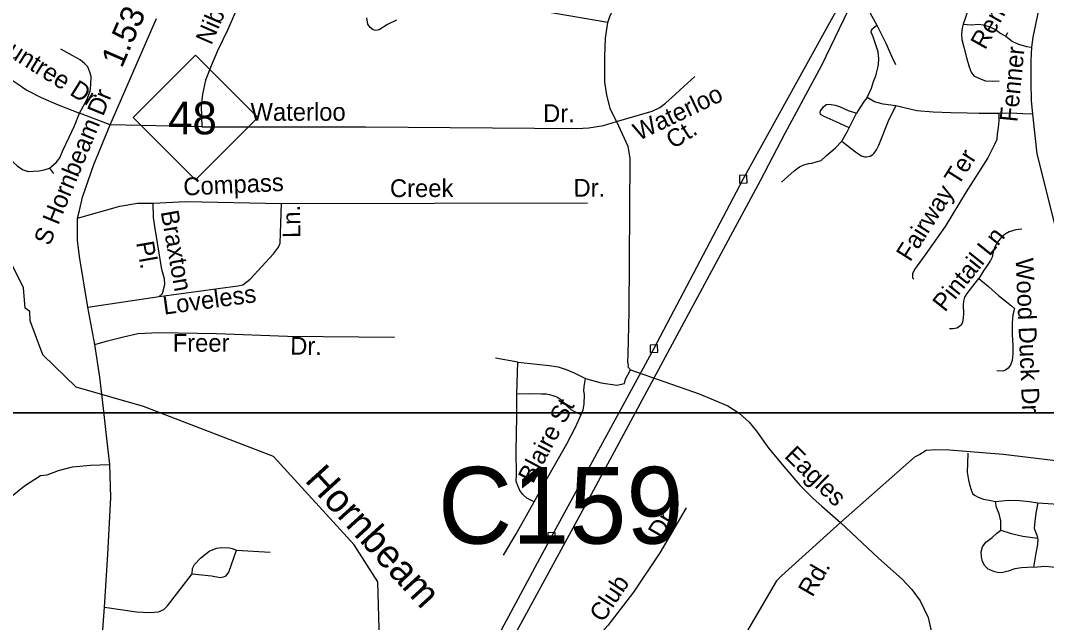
# Model space of a CAD drawing. Extents: x 2220236 to 2384410, y 720751 to 894131.
# Drawn here: x 2352172 to 2357653, y 815856 to 819071 of the extents above; entities that cross this region are included whole.
import ezdxf

# ---------------------------------------------------------------- set-up
doc = ezdxf.new("R2010")
doc.units = 0
doc.layers.add('Default', color=7, linetype='Continuous')

msp = doc.modelspace()

# ---------------------------------------------------------------- linework, layer by layer
at = {"layer": 'Default'}
for p, q in [((2356683, 819161.4), (2356746.2, 819045.8)), ((2357434.6, 818987.9), (2357445.6, 819006.9)), ((2352651.8, 818514.5), (2352486.9, 818576.8)), ((2356598, 818498.7), (2356637.2, 818576.1)), ((2353140.3, 818502.6), (2352651.8, 818514.5)), ((2352327.6, 818281.7), (2352348.1, 818253.3)), ((2353567.1, 818093.9), (2355200.5, 818097.5)), ((2352532.7, 817539.9), (2352913.1, 817596.2)), ((2354828.4, 817245.7), (2354709.8, 817266.8)), ((2354823.7, 817076.9), (2354828.4, 817245.7)), ((2353325.4, 816241.6), (2353505.5, 816231.8))]:
    msp.add_line(p, q, dxfattribs=at)
for points in [[(2346103.7, 826026.5), (2370568.5, 826026.5), (2370568.5, 816974.7), (2346103.7, 816974.7), (2346103.7, 826026.5)], [(2353471.9, 813194.5), (2353662.4, 813640.7), (2353958.5, 814300.1), (2354487.8, 815341.9), (2355009.9, 816316), (2355555.6, 817318.1), (2356032.7, 818223.5), (2356551.3, 819159.5), (2356885.8, 819941.3), (2357253.2, 820801.4), (2357397.3, 821129)], [(2357439.3, 821129.6), (2357225.6, 820617), (2357000, 820078.6), (2356736, 819423.6), (2356451.3, 818830.5), (2356255.6, 818468.1), (2356122.7, 818214.6), (2355207.4, 816516.2), (2354683.3, 815552.2), (2354554.2, 815312.8), (2354374.4, 814958.7), (2354020.7, 814274.8), (2353680.1, 813501), (2353539.9, 813195.3)], [(2358446.3, 820961.9), (2358327.3, 820738.1), (2358138.2, 820366.2), (2358041.8, 820187.4), (2357964.3, 820028.1), (2357832.8, 819774.7), (2357694, 819440.1), (2357665.6, 819364.3), (2357640.4, 819280.7), (2357609.3, 819126.3), (2357579, 818982), (2357571.8, 818929.3), (2357569.4, 818857.7), (2357569.4, 818740.9), (2357571, 818644.7), (2357578.5, 818570.5), (2357600.2, 818358.2), (2357703.5, 817947.8), (2357813.9, 817502.1), (2357823.3, 817434.2), (2357830.5, 817349.6), (2357834.4, 817199.7), (2357838, 816891.7), (2357836.3, 816703.7)], [(2353490.1, 819510.5), (2353279.9, 819024.1), (2353225.3, 818909.7), (2353190.4, 818829.2), (2353161.3, 818752.8), (2353144.1, 818678.6), (2353136.9, 818614.5), (2353140.3, 818502.6)], [(2355308.8, 819060.6), (2355322.3, 819098.7), (2355337.9, 819127), (2355353.8, 819151), (2355389.5, 819177.5), (2355458.8, 819224.3), (2355560.2, 819279.5)], [(2357294.2, 819248.3), (2357264.2, 819189.9), (2357232.7, 819125.2), (2357218.5, 819082.6), (2357207.5, 819052.6)], [(2355308.8, 819060.6), (2354611.7, 819180.1)], [(2351886, 819138.7), (2351925.5, 819059.8), (2351983.8, 818957.2), (2352015.4, 818897.2), (2352043.7, 818849.9), (2352073.7, 818807.2), (2352094.2, 818782), (2352127.3, 818752), (2352160.5, 818731.5), (2352206.2, 818699.9), (2352283.5, 818660.5), (2352373.4, 818621), (2352486.9, 818576.8)], [(2352596.5, 815600.3), (2352620.2, 815938.1), (2352639.1, 816219), (2352654.1, 816522.8), (2352648.6, 816699.6), (2352636, 816822.7), (2352613.9, 817015.2), (2352595.8, 817165.9), (2352569, 817341.1), (2352532.7, 817539.9), (2352486.9, 817809.8), (2352475.9, 817898.2), (2352475.9, 817974), (2352477.5, 818015), (2352487.8, 818057), (2352502.9, 818127), (2352564.2, 818302.2), (2352651.8, 818514.5), (2352898.6, 819081.8)], [(2354181, 819072.9), (2354133.3, 819050.4), (2354087.7, 819021.9), (2354069.8, 819017.8), (2354055.7, 819021.6), (2354039.6, 819033.3), (2354027.5, 819051.3), (2354022.9, 819085.1)], [(2355355.2, 818531.4), (2355322.4, 818600.9), (2355303.6, 818674.6), (2355292.6, 818742.6), (2355293.1, 818878.4), (2355297.9, 818976.5), (2355308.8, 819060.6)], [(2356694.4, 818659.5), (2356717.3, 818710.7), (2356728.2, 818745.6), (2356740.2, 818775), (2356750, 818811), (2356755.4, 818837.1), (2356756.5, 818866.5), (2356754.3, 818903.6), (2356741.3, 818940.7), (2356727.6, 818983.7), (2356716.8, 819008.8), (2356717.8, 819017.5), (2356723.3, 819026.2), (2356727.6, 819030.6), (2356746.2, 819045.8)], [(2356746.2, 819045.8), (2356795.2, 818949.9), (2356826.8, 818876.9), (2356846.4, 818836.6)], [(2357207.5, 819052.6), (2357202.7, 819030.5), (2357198, 818999), (2357201.1, 818969), (2357210.6, 818928), (2357226.4, 818866.4), (2357239, 818823.8), (2357250, 818795.4), (2357264.2, 818776.5), (2357278.4, 818768.6), (2357303.7, 818757.5), (2357327.3, 818749.6), (2357362, 818748), (2357399.9, 818749.6)], [(2357207.5, 819052.6), (2357250, 819047.9), (2357291, 819051.1), (2357314.7, 819047.9), (2357344.7, 819038.4), (2357379.4, 819022.7), (2357409.3, 819002.1), (2357434.6, 818987.9)], [(2357434.6, 818987.9), (2357470.8, 818959.5), (2357502.4, 818945.3), (2357545, 818932.7), (2357571.8, 818929.3)], [(2352486.9, 818576.8), (2352526.4, 818647.8), (2352543.7, 818693.6), (2352548.4, 818728.3), (2352550, 818772.5), (2352542.1, 818794.6), (2352531.1, 818823), (2352515.3, 818840.4), (2352491.7, 818860.9), (2352452.2, 818883), (2352387.6, 818917.7)], [(2355355.2, 818531.4), (2355546.8, 818587.2), (2355588.1, 818606.9), (2355617.6, 818628.9), (2355669.6, 818675.4), (2355695.1, 818701.4), (2355774.1, 818772)], [(2356598, 818498.7), (2356529.4, 818530.3), (2356481.5, 818551), (2356461.9, 818559.7), (2356448.8, 818567.3), (2356445.5, 818569.5), (2356444.4, 818580.4), (2356445.5, 818588.1), (2356452.1, 818597.9), (2356461.9, 818610.9), (2356474.9, 818622.9), (2356492.4, 818625.1), (2356524, 818619.7), (2356550.1, 818610.9), (2356592.6, 818591.3), (2356637.2, 818576.1)], [(2356694.4, 818659.5), (2356678.1, 818640.9), (2356656.3, 818603.9), (2356637.2, 818576.1)], [(2356847.1, 818614.7), (2356780.5, 818624.6), (2356734.7, 818636.6), (2356694.4, 818659.5)], [(2352327.6, 818281.7), (2352362.3, 818313.3), (2352382.8, 818338.5), (2352398.6, 818376.4), (2352431.7, 818447.4), (2352460.1, 818509), (2352486.9, 818576.8)], [(2356558.8, 818426.7), (2356600.2, 818395.1), (2356632.9, 818370.1), (2356653.6, 818354.8), (2356663.4, 818348.3), (2356681.9, 818343.9), (2356690.6, 818342.8), (2356711.3, 818346.1), (2356724.4, 818354.8), (2356732, 818363.5), (2356745.1, 818379.9), (2356757.1, 818404.9), (2356809.3, 818535.7), (2356847.1, 818614.7)], [(2357397.5, 818575.2), (2357293.4, 818573.7), (2357228.4, 818576.9), (2357142, 818578.4), (2357046.9, 818581.8), (2356960.2, 818588.1), (2356847.1, 818614.7)], [(2357397.5, 818575.2), (2357397.5, 818535.8), (2357394.4, 818499.5), (2357389.6, 818466.3), (2357386.5, 818434.8), (2357375.4, 818409.5), (2357339.1, 818336.9), (2357224, 818155.4), (2357112, 817970.8), (2357004.8, 817819.3), (2356948, 817741.9), (2356937, 817718.3), (2356937, 817696.2), (2356943.3, 817689.9)], [(2357578.5, 818570.5), (2357526.8, 818572.1), (2357462.2, 818576.8), (2357397.5, 818575.2)], [(2353140.3, 818502.6), (2354016, 818503.2), (2355143.6, 818494.8), (2355207.6, 818497.6), (2355285.5, 818510.6), (2355355.2, 818531.4)], [(2355355.2, 818531.4), (2355416.8, 818400.1), (2355427.5, 818334.3), (2355422.2, 817514.2), (2355416.9, 817286.5), (2355415.2, 817248), (2355418.7, 817228.7), (2355416.9, 817221.7), (2355430.9, 817205.9)], [(2356558.8, 818426.7), (2356588.2, 818476.9), (2356598, 818498.7)], [(2352094.2, 818431.6), (2352092.6, 818403.2), (2352094.2, 818382.7), (2352097.4, 818359), (2352113.1, 818336.9), (2352130.5, 818316.4), (2352155.7, 818292.7), (2352185.7, 818273.8), (2352212.5, 818264.3), (2352239.3, 818265.9), (2352272.4, 818267.5), (2352299.2, 818273.8), (2352327.6, 818281.7)], [(2356237.5, 818207.7), (2356305, 818268.7), (2356333.3, 818289.4), (2356357.3, 818300.3), (2356383.4, 818306.9), (2356399.8, 818309), (2356422.7, 818316.7), (2356448.8, 818324.3), (2356478.2, 818349.4), (2356524, 818389.7), (2356558.8, 818426.7)], [(2356013.5, 818202.8), (2356053.5, 818204.4), (2356051.8, 818244.3), (2356011.9, 818242.7), (2356013.5, 818202.8)], [(2352477.5, 818015), (2352703.5, 818079.6), (2352797.4, 818094.7), (2352881.2, 818095.7)], [(2352881.2, 818095.7), (2353055.1, 818103.8), (2353567.1, 818093.9)], [(2352913.1, 817596.2), (2352931.1, 817612.5), (2352943.5, 817661.7), (2352941.1, 817691.6), (2352927, 817742), (2352903.3, 817884), (2352889.1, 817970.8), (2352882.8, 818019.7), (2352881.2, 818095.7)], [(2352913.1, 817596.2), (2353332.4, 817653.3), (2353360.3, 817659.6), (2353399.9, 817690.1), (2353524.2, 817825.6), (2353549.9, 817859.9), (2353559.6, 817881.9), (2353567.1, 818093.9)], [(2354095.6, 815574.3), (2354081.7, 816072.6), (2353953.7, 816270.9), (2353523.7, 816742.3), (2352828.6, 817009.4), (2352469.5, 817112.8), (2352291.6, 817286.1), (2352223.7, 817467.2), (2352222.7, 817516.3), (2352197.6, 817535), (2352187.6, 817642.9), (2352051.6, 817916.3)], [(2357521.3, 817955.8), (2357488.2, 817952.6), (2357453.5, 817941.6), (2357431.4, 817930.5), (2357412.5, 817913.2), (2357390.4, 817887.9), (2357376.2, 817862.7), (2357366.8, 817826.4), (2357362, 817807.4), (2357354.1, 817788.5), (2357335.2, 817761.7), (2357316.3, 817733.3), (2357291, 817693.8)], [(2357134.9, 817425.5), (2357153.8, 817425.5), (2357172.8, 817430.3), (2357188.5, 817438.1), (2357199.6, 817449.2), (2357205.9, 817461.8), (2357209, 817480.8), (2357210.6, 817506), (2357209, 817550.2), (2357210.6, 817572.3), (2357216.9, 817592.8), (2357228, 817613.3), (2357259.5, 817652.8), (2357291, 817693.8)], [(2357291, 817693.8), (2357343.1, 817649.6), (2357396.7, 817602.3), (2357439.3, 817569.1), (2357466.1, 817547), (2357481.9, 817532.8), (2357473.2, 817498.9), (2357468.5, 817456.3), (2357470.1, 817393.2), (2357473.2, 817333.2), (2357473.2, 817290.6), (2357468.5, 817254.3), (2357460.6, 817230.6), (2357448, 817213.3), (2357433.8, 817203.8), (2357419.6, 817197.5), (2357388, 817199.1)], [(2352569, 817341.1), (2352636.2, 817361), (2352721.8, 817382.1), (2352799.5, 817399.1), (2352911.6, 817404.2), (2353219.5, 817398.7), (2353598.1, 817384.5), (2354170.6, 817379.8)], [(2355536.5, 817297.3), (2355576.4, 817298.9), (2355574.8, 817338.9), (2355534.8, 817337.3), (2355536.5, 817297.3)], [(2354828.4, 817245.7), (2354929.4, 817236.3), (2354995.6, 817228.4), (2355044.5, 817220.5), (2355087.1, 817206.3), (2355129.7, 817188.9), (2355189.8, 817159.5)], [(2355189.8, 817159.5), (2355273.9, 817136.7), (2355357.4, 817123.6), (2355399.4, 817132.4), (2355404.7, 817155.2), (2355430.9, 817205.9)], [(2355430.9, 817205.9), (2355796.6, 817077.2), (2355951.2, 817012.9), (2356011.7, 816973.8), (2356063.7, 816926.3), (2356103.8, 816877.7), (2356169.1, 816785.7), (2356261, 816676.9), (2356334.6, 816589.9), (2356406.5, 816517.9), (2356453.4, 816477.8), (2356552.5, 816390.4)], [(2355167.5, 816966.4), (2355177.8, 816992.4), (2355182.5, 817022.4), (2355184.1, 817072.9), (2355181.9, 817092.7), (2355182.5, 817117.1), (2355186.3, 817137.2), (2355189.8, 817159.5)], [(2354916, 816500), (2354876.5, 816519), (2354856, 816539.5), (2354840.2, 816560), (2354829.2, 816585.3), (2354819.7, 816610.5), (2354821.3, 816645.2), (2354819.7, 816768.3), (2354822.9, 816957.7), (2354823.7, 817076.9)], [(2354823.7, 817076.9), (2354893.1, 817078.4), (2354954.6, 817076.9), (2354981.4, 817076.9), (2354998.8, 817073.7), (2355020.8, 817065.8), (2355041.3, 817059.5), (2355058.7, 817046.9), (2355080.8, 817023.2), (2355095, 817007.4), (2355112.3, 816993.2), (2355139.1, 816979), (2355167.5, 816966.4)], [(2329807.7, 816974.9), (2370566.3, 816974.8), (2370566.3, 785046.7), (2329807.6, 785046.7), (2329807.7, 816974.9)], [(2354916, 816500), (2354965.6, 816590.8), (2355090.2, 816810.2), (2355136, 816898.5), (2355167.5, 816966.4)], [(2357836.3, 816703.7), (2357421.9, 816752.8), (2357133.6, 816775.3), (2357061.7, 816778.5), (2357009.6, 816773.8), (2356976.1, 816753.4), (2356948.2, 816739.1), (2356552.5, 816390.4), (2356238, 816104.8), (2356210.3, 816078.5), (2356000.7, 815718)], [(2357232.7, 816759.5), (2357231.1, 816704.3), (2357229.5, 816658.5), (2357235.8, 816615.9), (2357242.1, 816592.2), (2357250, 816563.8), (2357257.9, 816544.9), (2357267.4, 816535.4), (2357287.9, 816524.4), (2357316.3, 816514.9), (2357346.2, 816508.6), (2357380.9, 816502.3)], [(2352073, 816488.3), (2352193.2, 816585.9), (2352279.3, 816640.3), (2352315.6, 816644.9), (2352374.6, 816667.5), (2352449.9, 816687.7), (2352546.1, 816695.6), (2352648.6, 816699.6)], [(2354751.9, 816214.4), (2354818.2, 816324.9), (2354916, 816500)], [(2357380.9, 816502.3), (2357448.8, 816508.6), (2357508.7, 816507), (2357562.3, 816502.3), (2357606.5, 816494.4)], [(2357407.8, 816349.2), (2357409.3, 816398.1), (2357399.9, 816436), (2357385.7, 816470.7), (2357380.9, 816502.3)], [(2357606.5, 816494.4), (2357595.4, 816439.1), (2357590.7, 816395), (2357587.6, 816360.2), (2357593.9, 816339.7), (2357601.7, 816322.4), (2357605.3, 816306.9)], [(2357606.5, 816494.4), (2357688.5, 816489.7), (2357765.8, 816481.8)], [(2355727.6, 816467.8), (2355586.7, 816226.9), (2355447.4, 816017.3), (2355309.4, 815839.6), (2355206.9, 815724.4), (2355151.6, 815665.9), (2355094.3, 815619.2), (2355017, 815562.2), (2354991.3, 815529.9), (2354973.9, 815491.8), (2354945.2, 815381.4), (2354900.9, 815079), (2354899.5, 815019), (2354906, 814967.2), (2354918.9, 814903.3), (2354974, 814811.9), (2355067.5, 814683.1)], [(2356552.5, 816390.4), (2356754.8, 816199), (2356882, 816086.5), (2356932.7, 816031.2), (2356977.4, 815971.8), (2357020.4, 815882.3), (2357058.6, 815712.8), (2357180.5, 815206.3), (2357292.9, 814677.9), (2357324.7, 814516.3)], [(2354990.7, 816295.2), (2355030.7, 816296.8), (2355029, 816336.8), (2354989.1, 816335.2), (2354990.7, 816295.2)], [(2357582.8, 816150.3), (2357519.7, 816147.2), (2357483.5, 816142.4), (2357447.2, 816129.8), (2357412.5, 816120.4), (2357390.4, 816121.9), (2357376.2, 816126.7), (2357341.5, 816140.9), (2357322.6, 816158.2), (2357310, 816181.9), (2357305.2, 816207.2), (2357303.7, 816232.4), (2357311.5, 816259.2), (2357328.9, 816284.5), (2357360.4, 816308.2), (2357387.3, 816333.4), (2357407.8, 816349.2)], [(2357407.8, 816349.2), (2357463, 816331.8), (2357526, 816316.1), (2357605.3, 816306.9)], [(2357605.3, 816306.9), (2357606.5, 816301.8), (2357604.9, 816271.9), (2357595.4, 816226.1), (2357582.8, 816150.3)], [(2353089, 816114.9), (2353090.6, 816144.8), (2353102.4, 816165.1), (2353134, 816199.4), (2353179.6, 816235.9), (2353219.3, 816252.5), (2353247.1, 816256.6), (2353289.2, 816255.2), (2353303.2, 816251.3), (2353325.4, 816241.6)], [(2353089, 816114.9), (2353193.1, 816104.2), (2353239.1, 816096.6), (2353257.2, 816099), (2353270.9, 816105.2), (2353284.7, 816125.3), (2353325.4, 816241.6)], [(2357582.8, 816150.3), (2357645.9, 816156.7), (2357682.2, 816153.5), (2357731.1, 816147.2)], [(2352620.2, 815938.1), (2352792.1, 815912.8), (2352863.6, 815908.2), (2352909.4, 815912.7), (2352937.3, 815925.1), (2352957.1, 815945.3), (2353089, 816114.9)]]:
    msp.add_lwpolyline(points, dxfattribs=at)
msp.add_lwpolyline([(2352773.7, 818552.9), (2353106.7, 818885.9), (2353439.7, 818552.9), (2353106.7, 818219.9)], close=True, dxfattribs=at)

# ---------------------------------------------------------------- texts
for s, height, rotation, p in [('Remington Dr', 95, 60.8781, (2357324.7, 818910.5)), ('Niblick Dr', 95, 66.6379, (2353191.5, 818936.1)), ('1.53', 125, 66.4885, (2352713.5, 818813)), ('Rountree Dr', 95, 328.0012, (2351956.8, 818973.5)), ('Fenner', 95, 84.3389, (2357496.3, 818526.4)), ('S Hornbeam Dr', 95, 67.6294, (2352328.2, 817863.5)), ('Waterloo', 95, 25.5643, (2355474.2, 818427.6)), ('Waterloo', 95, 0.0393, (2353400.8, 818535.5)), ('Dr.', 95, 359.5732, (2354963.3, 818528.9)), ('Ct.', 95, 32.3126, (2355658.7, 818382.3)), ('Fairway Ter', 95, 57.6227, (2356924, 817778.3)), ('Compass', 95, 2.6669, (2353044, 818136.1)), ('Creek', 95, 0.1264, (2354145.8, 818127.9)), ('Dr.', 95, 0.1264, (2355126.4, 818130.1)), ('Ln.', 95, 90.7984, (2353667.8, 817910.1)), ('Braxton', 95, 280.0031, (2352920.7, 818049.5)), ('Pintail Ln', 95, 51.3544, (2357110, 817509.8)), ('Pl.', 95, 280.0031, (2352789.7, 817884.8)), ('Wood Duck Dr', 95, 272.4883, (2357487.4, 817800.8)), ('Loveless', 95, 7.7552, (2352939.3, 817499.7)), ('Freer', 95, 359.9435, (2352985.1, 817302.2)), ('Dr.', 95, 359.5263, (2353612.7, 817286.1)), ('Blaire St', 95, 62.0402, (2354908.8, 816592.9)), ('Eagles', 95, 315.6999, (2356247.7, 816740.3)), ('Hornbeam', 150, 312.3661, (2353686.3, 816612.8)), ('Dr.', 95, 59.5403, (2355600.4, 816296.6)), ('Rd.', 95, 59.8256, (2356402.4, 815986.9)), ('Club', 95, 56.3918, (2355283.7, 815851.4))]:
    msp.add_text(s, height=height, rotation=rotation, dxfattribs=at).set_placement(p)
for s, height, p in [('48', 175, (2352960.8, 818463.2)), ('C159', 410.1, (2354402.2, 816276.7))]:
    msp.add_text(s, height=height, dxfattribs=at).set_placement(p)

doc.saveas('drawing.dxf')
